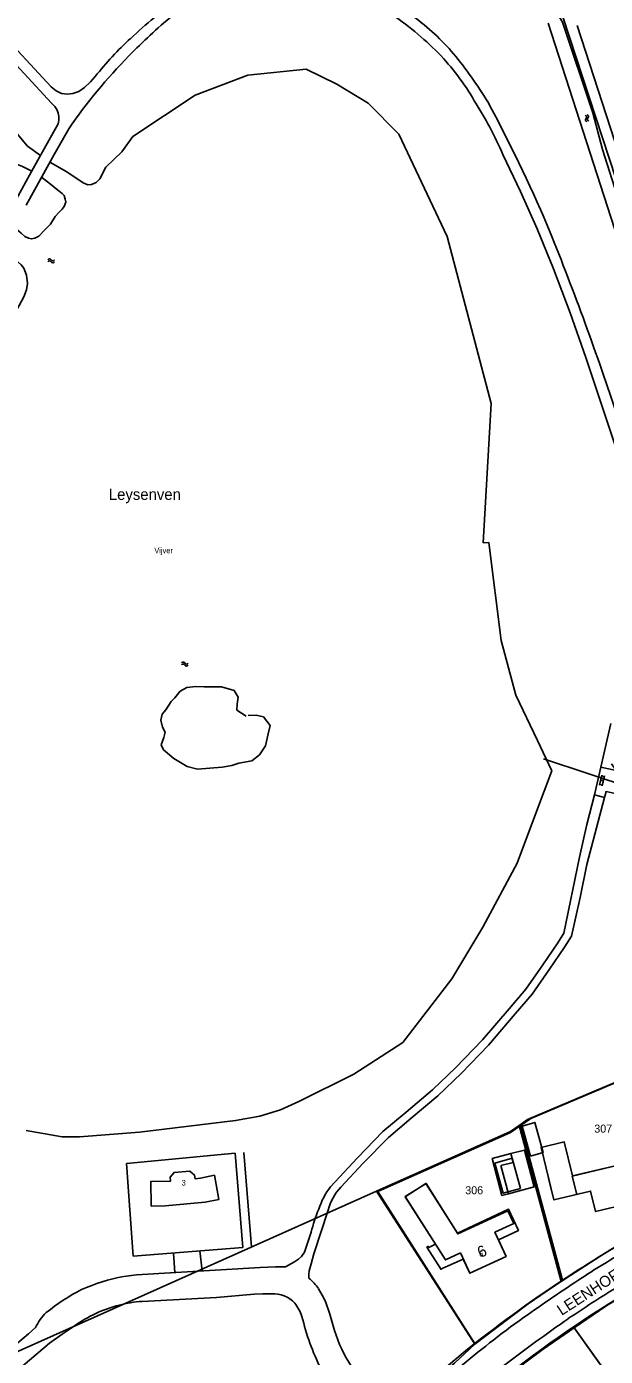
# Model space of a CAD drawing. Extents: x 148816 to 151297, y 399515 to 402500.
# Drawn here: x 149700.3 to 149830.3, y 400624.4 to 400923.4 of the extents above; entities that cross this region are included whole.
import ezdxf

# ---------------------------------------------------------------- set-up
doc = ezdxf.new("R2010")
doc.units = 0
for name, color, linetype in [('B01 Hoofdgebouw  [T] Norm', 7, 'Continuous'), ('B01 hoofgebouw', 7, 'Continuous'), ('B02 Bijgebouw  [T] Norm', 7, 'Continuous'), ('B02 Bijgebouw secundair [T] Norm', 7, 'Continuous'), ('G01 perceelsgrens', 7, 'Continuous'), ('G02 sectiegrens', 7, 'Continuous'), ('S02 Open verharding  Norm', 7, 'Continuous'), ('S05 Water  Norm', 7, 'Continuous'), ('T04 Haag heg  [D] Gem', 7, 'Continuous'), ('T09 Insteek water  [T] Norm', 7, 'Continuous'), ('V00 Kant verharding algemeen  [T] Norm', 7, 'Continuous'), ('V00 Kant verharding algemeen secundair  [T] Gem', 7, 'Continuous'), ('W10 Duiker  [T] Gem', 7, 'Continuous'), ('Z01 perceelnummer', 7, 'Continuous'), ('Z02 huisnummer', 7, 'Continuous'), ('Z02 Huisnummer  [Tekst] Norm', 7, 'Continuous'), ('Z06 straatnaam', 7, 'Continuous'), ('Z07 Waterloopnaam  [Tekst] Norm', 7, 'Continuous')]:
    doc.layers.add(name, color=color, linetype=linetype)

msp = doc.modelspace()

# ---------------------------------------------------------------- linework, layer by layer
at = {"layer": 'B01 Hoofdgebouw  [T] Norm'}
for p, q in [((149732.55, 400664.64), (149733.46, 400665.72)), ((149732.61, 400663.76), (149732.55, 400664.64)), ((149733.46, 400665.72), (149736.98, 400665.99)), ((149736.98, 400665.99), (149738.05, 400665.15)), ((149738.05, 400665.15), (149738.16, 400664.31)), ((149738.16, 400664.31), (149739.38, 400664.47)), ((149739.38, 400664.47), (149742.51, 400665.09)), ((149742.51, 400665.09), (149743.49, 400659.64)), ((149728.23, 400663.72), (149732.61, 400663.76)), ((149728.3, 400658.17), (149728.23, 400663.72)), ((149731.46, 400658.21), (149728.3, 400658.17)), ((149740.4, 400659.05), (149731.46, 400658.21)), ((149743.49, 400659.64), (149740.4, 400659.05))]:
    msp.add_line(p, q, dxfattribs=at)
msp.add_lwpolyline([(149835.66, 400658.76), (149828.13, 400656.93), (149827, 400661.55), (149818.77, 400659.55), (149815.9, 400671.35), (149821.09, 400672.61), (149822.95, 400664.95), (149833.55, 400667.47), (149835.66, 400658.76)], dxfattribs=at)
msp.add_lwpolyline([(149797.09, 400652.08), (149790.02, 400663.21), (149785.37, 400660.26), (149792.15, 400649.59), (149790.66, 400648.85), (149790.49, 400649.12), (149790.22, 400648.95), (149793.43, 400643.91), (149793.68, 400644.11), (149798.4, 400646.24), (149799.88, 400643.06), (149808.04, 400646.86), (149806.3, 400650.6), (149810.81, 400652.71), (149808.61, 400657.44)], close=True, dxfattribs=at)
at = {"layer": 'B01 hoofgebouw'}
for points in [[(149813.5, 400669.4), (149811.63, 400676.17), (149814.51, 400676.97), (149816.38, 400670.2), (149813.5, 400669.4)], [(149811.29, 400662.11), (149807.39, 400661.04), (149805.52, 400667.84), (149809.43, 400668.91), (149811.29, 400662.11)], [(149822.91, 400664.89), (149833.55, 400667.47), (149834.48, 400663.62)], [(149728.3, 400658.17), (149731.46, 400658.21), (149740.4, 400659.05), (149743.49, 400659.64), (149742.51, 400665.09), (149739.38, 400664.47), (149738.16, 400664.31), (149738.05, 400665.15), (149736.98, 400665.99), (149733.46, 400665.72), (149732.55, 400664.64), (149732.61, 400663.76), (149728.23, 400663.72), (149728.3, 400658.17)], [(149827, 400661.55), (149818.77, 400659.55), (149817.59, 400664.41)], [(149823.9, 400660.8), (149822.91, 400664.89)], [(149797.77, 400647.62), (149794.4, 400646.06), (149785.39, 400660.29), (149790.11, 400663.27), (149797.21, 400651.9), (149808.44, 400657.13), (149809.78, 400654.27), (149805.52, 400652.28), (149808.04, 400646.86), (149799.88, 400643.06), (149797.77, 400647.62)], [(149834.48, 400663.62), (149835.66, 400658.76), (149828.13, 400656.93), (149827, 400661.55)]]:
    msp.add_lwpolyline(points, dxfattribs=at)
at = {"layer": 'B02 Bijgebouw  [T] Norm'}
msp.add_lwpolyline([(149806.88, 400667.28), (149808.54, 400660.95), (149814.38, 400662.49), (149812.15, 400670.77), (149809.09, 400669.97), (149809.61, 400668)], close=True, dxfattribs=at)
at = {"layer": 'B02 Bijgebouw secundair [T] Norm'}
msp.add_lwpolyline([(149809.09, 400669.97), (149804.93, 400668.87), (149807.11, 400660.57), (149808.54, 400660.95)], dxfattribs=at)
at = {"layer": 'G01 perceelsgrens'}
for points in [[(149810.95, 400676.27), (149820.43, 400641.23)], [(149778.93, 400661.52), (149800.98, 400627.09)], [(149849.5, 400658.39), (149837.37, 400651.73), (149830.4, 400647.65), (149822.59, 400642.66), (149820.43, 400641.23)], [(149845.89, 400644.84), (149844.01, 400643.79), (149838.21, 400640.49), (149830.46, 400635.62), (149823.34, 400630.78)], [(149820.43, 400641.23), (149818.72, 400640.1), (149813, 400636.19), (149805.62, 400630.66), (149800.98, 400627.09)], [(149823.34, 400630.78), (149822.34, 400630.1), (149816.4, 400626.02), (149809.02, 400620.52), (149802.22, 400615.09)], [(149823.34, 400630.78), (149847.64, 400596.58)], [(149585.1, 400500), (149588.96, 400501.33), (149607.2, 400507.89), (149615.4, 400511.08), (149626.35, 400515.79), (149637.93, 400520.66), (149651.03, 400526.94), (149663.1, 400532.79), (149671.89, 400537.01), (149681.95, 400542.2), (149690.83, 400547.07), (149700.46, 400552.39), (149707.9, 400557.19), (149723.69, 400567.14), (149737.44, 400576.57), (149750.21, 400585.62), (149757.63, 400591.32), (149761.44, 400594.33), (149777.44, 400607.06), (149785.34, 400613.6), (149796.42, 400622.86), (149800.98, 400627.09)]]:
    msp.add_lwpolyline(points, dxfattribs=at)
at = {"layer": 'G02 sectiegrens'}
for points in [[(149765.34, 401000), (149787.78, 400971.01), (149810.53, 400941.6), (149820.73, 400924.46), (149827.53, 400904.01), (149829.68, 400895.82), (149842.74, 400854.83), (149849.64, 400832.6), (149858.09, 400805.15), (149864.67, 400784.59), (149869.8, 400769.37), (149876.05, 400751.52), (149880.58, 400738.4), (149890.57, 400711.03)], [(149835.16, 400687.06), (149812.83, 400677.63)], [(149778.93, 400661.52), (149809.06, 400674.92), (149810.95, 400676.27)], [(149810.95, 400676.27), (149812.83, 400677.63)], [(149540.2, 400500), (149564.79, 400520.43), (149598.68, 400548.56), (149619.97, 400563.9), (149644.11, 400584.23), (149688.7, 400621.22), (149778.93, 400661.52)]]:
    msp.add_lwpolyline(points, dxfattribs=at)
at = {"layer": 'S02 Open verharding  Norm'}
for p, q in [((149829.53, 400755.08), (149829.05, 400752.83)), ((149829.39, 400754.44), (149829.25, 400754.47)), ((149829.88, 400753.83), (149829.29, 400753.95)), ((149829.49, 400754.93), (149830.08, 400754.81)), ((149830.11, 400754.96), (149829.64, 400752.71)), ((149830.13, 400754.29), (149829.98, 400754.32)), ((149829.19, 400753.47), (149829.04, 400753.5)), ((149829.08, 400752.98), (149829.67, 400752.85)), ((149829.92, 400753.31), (149829.77, 400753.34))]:
    msp.add_line(p, q, dxfattribs=at)
at = {"layer": 'S05 Water  Norm'}
for centre, start, end in [((149825.69, 400903.07), 315.7511, 79.6061), ((149826.12, 400903.2), 315.7511, 79.6061), ((149826.3, 400902.47), 135.7511, 259.6061), ((149826.72, 400902.61), 135.7511, 259.6061), ((149705.47, 400870.32), 27.2227, 151.0778), ((149705.48, 400870.77), 27.2227, 151.0778), ((149706.23, 400870.71), 207.2227, 331.0778), ((149706.24, 400871.16), 207.2227, 331.0778), ((149735.46, 400780.1), 27.2227, 151.0778), ((149735.45, 400779.65), 27.2227, 151.0778), ((149736.21, 400780.04), 207.2227, 331.0778), ((149736.22, 400780.49), 207.2227, 331.0778)]:
    msp.add_arc(centre, 0.425, start, end, dxfattribs=at)
at = {"layer": 'T04 Haag heg  [D] Gem'}
for p, q in [((149811.33, 400676.24), (149820.73, 400641.5)), ((149722.73, 400667.77), (149747.15, 400670.09)), ((149747.15, 400670.09), (149748.88, 400648.84)), ((149749.15, 400670.25), (149750.87, 400649)), ((149724.27, 400646.9), (149722.73, 400667.77)), ((149748.88, 400648.84), (149724.27, 400646.9)), ((149823.17, 400631), (149847.82, 400596.51))]:
    msp.add_line(p, q, dxfattribs=at)
msp.add_lwpolyline([(149866.85, 400700.39), (149813.57, 400677.89), (149809.03, 400674.72), (149779.2, 400661.45), (149801.12, 400627.12)], dxfattribs=at)
at = {"layer": 'T09 Insteek water  [T] Norm'}
for p, q in [((149817.48, 400924.2), (149860.38, 400791.12)), ((149864.35, 400792.15), (149820.79, 400925.66)), ((149750.03, 400912.53), (149738.2, 400908.02)), ((149763.12, 400913.85), (149750.03, 400912.53)), ((149770.04, 400910.48), (149763.12, 400913.85)), ((149777.05, 400906.23), (149770.04, 400910.48)), ((149738.2, 400908.02), (149724.17, 400898.7)), ((149783.92, 400899.22), (149777.05, 400906.23)), ((149724.17, 400898.7), (149721.74, 400895.26)), ((149794.82, 400876.2), (149783.92, 400899.22)), ((149804.67, 400838.65), (149794.82, 400876.2)), ((149802.87, 400807.34), (149804.67, 400838.65)), ((149804.17, 400807.43), (149802.87, 400807.34)), ((149806.91, 400785.34), (149804.17, 400807.43)), ((149810.26, 400773.1), (149806.91, 400785.34)), ((149736.33, 400774.8), (149734.78, 400773.99)), ((149738.31, 400775.02), (149736.33, 400774.8)), ((149740.22, 400774.95), (149738.31, 400775.02)), ((149742.06, 400774.95), (149740.22, 400774.95)), ((149744.12, 400774.95), (149742.06, 400774.95)), ((149746.98, 400774.14), (149744.12, 400774.95)), ((149732.8, 400771.64), (149731.62, 400769.8)), ((149733.61, 400772.45), (149732.8, 400771.64)), ((149734.78, 400773.99), (149733.61, 400772.45)), ((149747.87, 400772.59), (149746.98, 400774.14)), ((149747.65, 400771.05), (149747.87, 400772.59)), ((149815.1, 400762.9), (149810.26, 400773.1)), ((149730.74, 400768.77), (149730.45, 400767.45)), ((149731.62, 400769.8), (149730.74, 400768.77)), ((149747.57, 400769.73), (149747.65, 400771.05)), ((149749.63, 400768.33), (149747.57, 400769.73)), ((149730.45, 400767.45), (149730.82, 400765.9)), ((149730.82, 400765.9), (149731.48, 400764.73)), ((149751.91, 400768.55), (149750.07, 400768.48)), ((149753.52, 400768.18), (149751.91, 400768.55)), ((149755.07, 400766.27), (149753.52, 400768.18)), ((149754.55, 400764.36), (149755.07, 400766.27)), ((149731.18, 400763.55), (149730.52, 400761.93)), ((149731.48, 400764.73), (149731.18, 400763.55)), ((149753.97, 400761.71), (149754.55, 400764.36)), ((149815.1, 400762.9), (149815.1, 400762.9)), ((149818.34, 400756.08), (149815.1, 400762.9)), ((149730.52, 400761.93), (149731.04, 400760.76)), ((149731.04, 400760.76), (149733.39, 400758.84)), ((149750.95, 400758.33), (149752.64, 400759.65)), ((149752.64, 400759.65), (149753.97, 400761.71)), ((149733.39, 400758.84), (149736.4, 400757.01)), ((149736.4, 400757.01), (149738.68, 400756.42)), ((149738.68, 400756.42), (149741.47, 400756.64)), ((149741.47, 400756.64), (149744.27, 400756.86)), ((149744.27, 400756.86), (149746.4, 400757.23)), ((149746.4, 400757.23), (149748.01, 400757.74)), ((149748.01, 400757.74), (149750.95, 400758.33)), ((149814.9, 400746.88), (149818.34, 400756.08)), ((149810.56, 400735.26), (149814.9, 400746.88)), ((149814.9, 400746.88), (149814.9, 400746.88)), ((149802.78, 400720.89), (149810.56, 400735.26)), ((149795.82, 400709.28), (149802.78, 400720.89)), ((149784.87, 400694.97), (149795.82, 400709.28)), ((149773.83, 400687.85), (149784.87, 400694.97)), ((149761.44, 400681.65), (149773.83, 400687.85)), ((149752.69, 400678.41), (149757.35, 400679.8)), ((149757.35, 400679.8), (149761.44, 400681.65))]:
    msp.add_line(p, q, dxfattribs=at)
for points in [[(149703.42, 400894.43), (149700.52, 400896.57), (149698.17, 400899.34)], [(149721.74, 400895.26), (149718.15, 400891.79), (149716.75, 400889.22), (149715.94, 400888.4), (149714.88, 400887.91), (149714.06, 400887.88), (149712.99, 400888.28), (149709.32, 400890.77), (149705.56, 400892.94)], [(149701.48, 400890.93), (149699.43, 400891.94), (149697.55, 400892.72), (149695.36, 400893.33), (149693.61, 400893.53), (149692.31, 400893.49), (149691.02, 400893.2), (149690.21, 400892.74), (149689.6, 400892.18), (149689.2, 400891.47), (149689.2, 400890.63), (149689.56, 400889.74), (149689.98, 400888.5), (149690.19, 400887.16), (149690.25, 400886.02), (149690.51, 400885.13), (149691.22, 400883.92), (149691.89, 400883.11), (149693.7, 400881.35), (149695.4, 400879.91)], [(149703.68, 400889.56), (149705.7, 400888.03), (149707.31, 400886.62), (149708.28, 400885.86), (149708.72, 400885.43), (149709, 400884.6), (149709.11, 400883.92), (149708.78, 400883), (149708.33, 400882.34), (149707.62, 400881.7), (149706.71, 400880.75), (149705.65, 400879.02), (149704.39, 400877.69), (149703.05, 400876.32), (149702.19, 400875.83), (149701.43, 400875.67), (149700.72, 400875.82), (149699.88, 400876.22), (149699.09, 400877), (149697.49, 400878.34)], [(149694.86, 400873.7), (149699.1, 400869.87), (149699.72, 400869.11), (149700.29, 400867.52), (149700.53, 400865.67), (149700.31, 400864.2), (149699.71, 400862.62), (149698.65, 400860.68), (149696.94, 400857.73), (149691.51, 400848.26), (149690.25, 400845.73), (149683.72, 400828.57), (149682.89, 400826.74)], [(149700.24, 400675.2), (149708.28, 400673.77), (149712.19, 400673.76), (149725.67, 400674.76), (149747.27, 400677.39), (149752.69, 400678.41)]]:
    msp.add_lwpolyline(points, dxfattribs=at)
at = {"layer": 'V00 Kant verharding algemeen  [T] Norm'}
for p, q in [((149705.84, 400909.91), (149684.02, 400933.41)), ((149705.92, 400906.24), (149682.71, 400931.25)), ((149866.18, 400793.25), (149823.98, 400923.7)), ((149714.66, 400910.99), (149715.74, 400912.22)), ((149705.84, 400909.91), (149706.92, 400909)), ((149712.06, 400908.86), (149713.35, 400909.72)), ((149713.35, 400909.72), (149714.66, 400910.99)), ((149706.62, 400905.48), (149705.92, 400906.24)), ((149706.92, 400909), (149707.53, 400908.66)), ((149707.53, 400908.66), (149708.16, 400908.41)), ((149708.16, 400908.41), (149709.47, 400908.22)), ((149709.47, 400908.22), (149710.7, 400908.35)), ((149710.7, 400908.35), (149712.06, 400908.86)), ((149707.1, 400904.75), (149706.62, 400905.48)), ((149811.24, 400886.36), (149807.33, 400894.63)), ((149815.01, 400877.94), (149811.24, 400886.36)), ((149815.01, 400877.94), (149818.66, 400868.93)), ((149818.66, 400868.93), (149822.42, 400859.02)), ((149822.42, 400859.02), (149825.98, 400848.99)), ((149825.98, 400848.99), (149832.71, 400828.8)), ((149824.51, 400736.61), (149826.21, 400744)), ((149826.21, 400734.97), (149824.65, 400727.59)), ((149768.08, 400657.25), (149764.88, 400647.45)), ((149762.76, 400647.82), (149764.25, 400652.28)), ((149733.32, 400647.61), (149733.65, 400643.22)), ((149739.26, 400648.08), (149739.76, 400643.58)), ((149760.53, 400645.66), (149761.43, 400646.25)), ((149761.43, 400646.25), (149762.07, 400646.83)), ((149762.07, 400646.83), (149762.76, 400647.82)), ((149764.88, 400647.45), (149764.22, 400645.17)), ((149724.99, 400642.7), (149752.79, 400644.36)), ((149752.79, 400644.36), (149756.24, 400644.52)), ((149756.24, 400644.52), (149758.48, 400644.47)), ((149758.48, 400644.47), (149760.53, 400645.66)), ((149763.77, 400643.57), (149763.7, 400642.82)), ((149764.22, 400645.17), (149763.77, 400643.57)), ((149722.13, 400642.33), (149724.99, 400642.7)), ((149763.7, 400642.82), (149763.73, 400641.97)), ((149726.25, 400636.74), (149743.01, 400637.62)), ((149743.01, 400637.62), (149751.42, 400638.37)), ((149751.42, 400638.37), (149753.37, 400638.46)), ((149753.37, 400638.46), (149755.33, 400638.42)), ((149765.92, 400639.59), (149766.75, 400638.12)), ((149766.75, 400638.12), (149767.44, 400636.67)), ((149767.44, 400636.67), (149768.42, 400633.83)), ((149708.3, 400629.35), (149711.02, 400631.17)), ((149768.42, 400633.83), (149769.48, 400630.17)), ((149690.62, 400620.98), (149700.72, 400629.46)), ((149700.72, 400629.46), (149702.33, 400630.85)), ((149705.47, 400627.31), (149708.3, 400629.35)), ((149635.61, 400568.79), (149705.47, 400627.31)), ((149797.95, 400624.81), (149783.01, 400612.25))]:
    msp.add_line(p, q, dxfattribs=at)
for points in [[(149697.97, 400884.55), (149701.44, 400890.86), (149704.26, 400895.97), (149707.42, 400901.56)], [(149709.78, 400900.46), (149706.53, 400894.7), (149703.71, 400889.61), (149700.24, 400883.3)], [(149826.21, 400744), (149827.86, 400750.62), (149829.29, 400756.86), (149831.56, 400766.73)], [(149831.73, 400757.65), (149832.74, 400756.15), (149833.58, 400755.97), (149832.52, 400750.92), (149830.51, 400751.4), (149830.18, 400750.08), (149826.21, 400734.97)], [(149824.51, 400736.61), (149821, 400719.54), (149819.65, 400717.35), (149816.31, 400712.45), (149812.46, 400706.93), (149808.71, 400702.55), (149802.77, 400695.57), (149796.73, 400689.31), (149791.52, 400684.31), (149785.58, 400679.3), (149780.37, 400674.93), (149774.62, 400669.04), (149768.61, 400662.52)], [(149824.65, 400727.59), (149822.71, 400718.88), (149821.16, 400716.37), (149817.79, 400711.43), (149813.88, 400705.82), (149810.08, 400701.38), (149804.1, 400694.36), (149798, 400688.04), (149792.72, 400682.97), (149786.74, 400677.93), (149781.59, 400673.61), (149775.93, 400667.8), (149770.92, 400662.42)]]:
    msp.add_lwpolyline(points, dxfattribs=at)
for centre, radius, start, end in [((149792, 400848.67), 99.33, 125.3402, 133.4453), ((149825.93, 400815.48), 144.28, 130.073, 135.3555), ((149737.95, 400862.41), 77.74, 45.1408, 55.64), ((149753.99, 400880.91), 55.78, 40.7609, 53.4472), ((149772.66, 400867.39), 72.45, 132.522, 141.7766), ((149816.23, 400826.59), 129.57, 135.8378, 145.2417), ((149753.24, 400879.32), 54.98, 29.937, 44.007), ((149719.84, 400855.07), 98.55, 31.4674, 39.1756), ((149726.4, 400859.44), 88.25, 23.5018, 32.4272), ((149496.9, 400741.23), 348.67, 23.2348, 28.2981), ((149703.21, 400902.75), 4.37, 344.2093, 27.2474), ((149180.64, 400621.27), 686.76, 18.30155, 22.02252), ((149781.73, 400652.39), 16.58, 142.3123, 162.0296), ((149779.06, 400654.59), 11.29, 136.0816, 166.3564), ((149795.26, 400645.01), 31.85, 156.9156, 166.8083), ((149990.39, 400385.91), 306.78, 118.974, 123.3937), ((150007.24, 400357.94), 329.31, 117.1971, 123.5113), ((149895.76, 400536.96), 126.62, 118.5034, 123.8701), ((149730.17, 400599.66), 43.42, 100.6674, 113.7927), ((149756.36, 400632.99), 11.62, 34.6223, 50.6163), ((149981.48, 400398.29), 291.54, 123.2724, 129.0159), ((150030.68, 400325.55), 377.39, 122.9899, 125.4262), ((149734.66, 400597.17), 47.62, 117.5305, 128.9434), ((149755.81, 400632.01), 6.43, 42.46, 94.2782), ((149965.6, 400421.77), 255.29, 121.3642, 124.2261), ((149713.23, 400625.58), 12.11, 134.5813, 154.1817), ((149728.71, 400606.52), 30.34, 104.4435, 125.6585), ((149728.18, 400609.01), 27.8, 93.9908, 104.6792), ((149752.44, 400629.99), 10.31, 19.0919, 38.1022), ((149815.18, 400645.8), 54.44, 193.2133, 206.4086), ((149982.36, 400397.08), 282.94, 123.6856, 131.1002), ((149925.31, 400474.06), 195.3, 125.4904, 128.2712), ((150050.75, 400304.4), 400.25, 124.8557, 127.4326), ((149799.35, 400639.41), 31.27, 197.1935, 213.5784), ((149940.58, 400453.01), 221.29, 127.9992, 130.3317)]:
    msp.add_arc(centre, radius, start, end, dxfattribs=at)
at = {"layer": 'V00 Kant verharding algemeen secundair  [T] Gem'}
for points in [[(149829.29, 400756.86), (149832.74, 400756.15)], [(149830.18, 400750.08), (149827.86, 400750.62)]]:
    msp.add_lwpolyline(points, dxfattribs=at)
at = {"layer": 'W10 Duiker  [T] Gem'}
msp.add_lwpolyline([(149816.46, 400758.73), (149836.38, 400752.15)], dxfattribs=at)

# ---------------------------------------------------------------- texts
at = {"layer": 'Z01 perceelnummer'}
for s, p in [('307', (149827.85, 400674.69)), ('306', (149798.86, 400660.82))]:
    msp.add_text(s, height=1.8, dxfattribs=at).set_placement(p)
at = {"layer": 'Z02 huisnummer'}
msp.add_text('6', height=2.5, rotation=24.9753, dxfattribs=at).set_placement((149802.3, 400646.48))
at = {"layer": 'Z02 Huisnummer  [Tekst] Norm'}
for s, p in [('3', (149735.14, 400662.79)), ('6', (149801.99, 400646.8))]:
    msp.add_text(s, height=1.25, dxfattribs=at).set_placement(p)
at = {"layer": 'Z06 straatnaam'}
msp.add_text('LEENHOFLAAN', height=2.5, rotation=32.8798, dxfattribs=at).set_placement((149820.51, 400633.45))
at = {"layer": 'Z07 Waterloopnaam  [Tekst] Norm'}
for s, height, p in [('Leysenven', 2.5, (149718.8, 400816.99)), ('Vijver', 1.25, (149729.01, 400804.98))]:
    msp.add_text(s, height=height, dxfattribs=at).set_placement(p)

doc.saveas('drawing.dxf')
